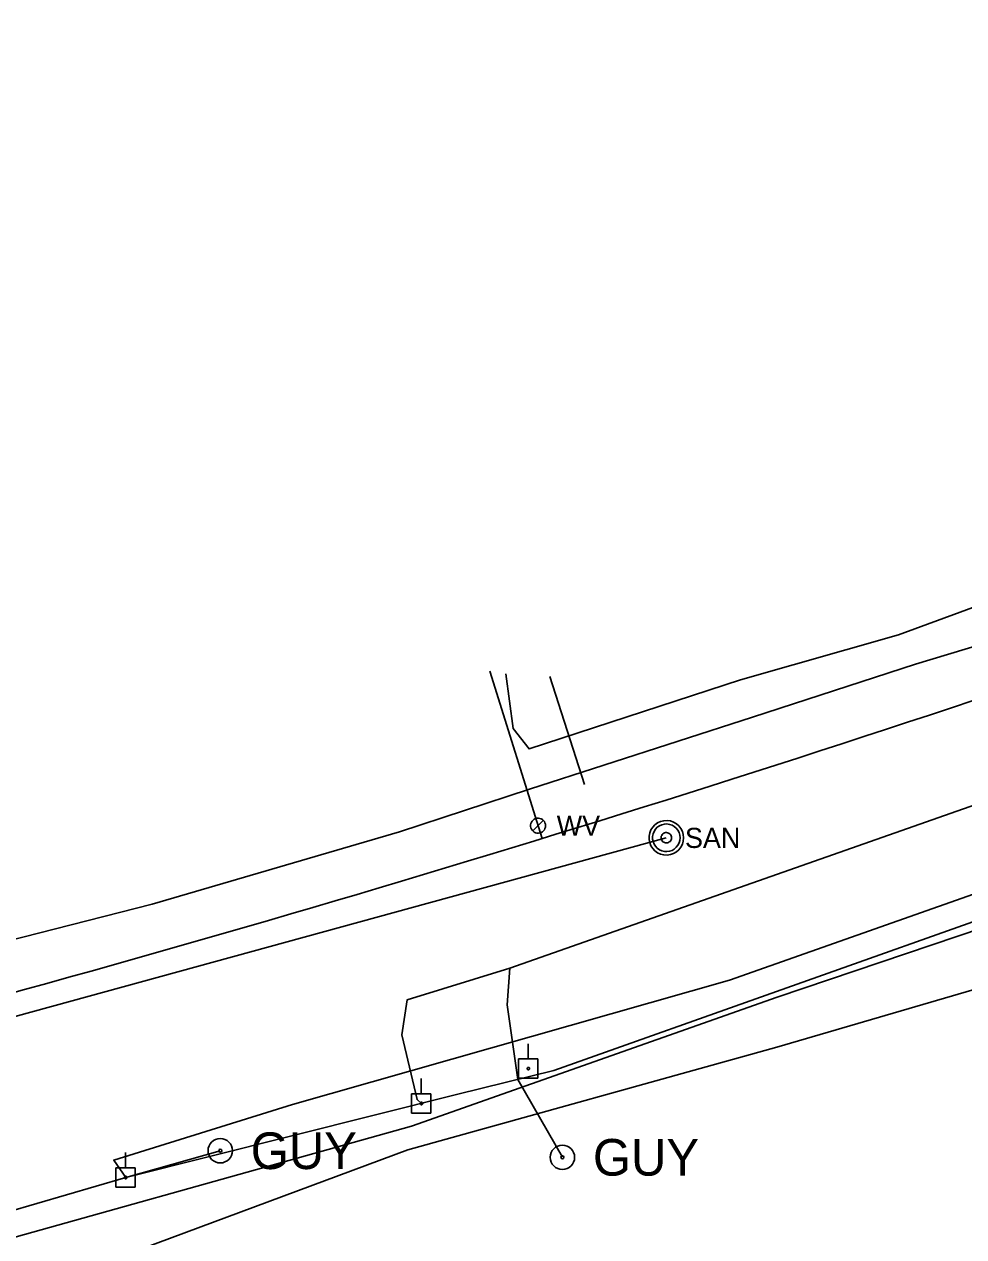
# Model space of a CAD drawing. Extents: x 596028 to 606371, y 330010 to 403088.
# Drawn here: x 604579.4 to 604758.9, y 333689 to 333920.8 of the extents above; entities that cross this region are included whole.
import ezdxf

# ---------------------------------------------------------------- set-up
doc = ezdxf.new("R2010")
doc.units = 0
for name, color, linetype in [('E_UTL_E_UG', 7, 'Continuous'), ('E_UTL_EGuyWire', 7, 'Continuous'), ('E_UTL_EPowerPole', 7, 'Continuous'), ('E_UTL_FO_UG_QWEST', 7, 'Continuous'), ('E_UTL_G_UG', 7, 'Continuous'), ('E_UTL_Overhead', 7, 'Continuous'), ('E_UTL_SAN_MH', 7, 'Continuous'), ('E_UTL_SAN_UG', 7, 'Continuous'), ('E_UTL_T_UG', 7, 'Continuous'), ('E_UTL_W', 7, 'Continuous'), ('E_UTL_W_UG', 7, 'Continuous')]:
    doc.layers.add(name, color=color, linetype=linetype)

msp = doc.modelspace()

# ---------------------------------------------------------------- linework, layer by layer
at = {"layer": 'E_UTL_E_UG'}
msp.add_line((604671.71, 333733.36), (604673.7, 333719.09), dxfattribs=at)
for points in [[(604440.14, 333718.83), (604480.42, 333725.03), (604538.85, 333736.02), (604603.87, 333752.62), (604651.09, 333766.43), (604675.97, 333774.58), (604718.55, 333788.33), (604749.73, 333798.5), (604768.73, 333804.21), (604803.48, 333815.07), (604806.49, 333819.63), (604807.09, 333825.4), (604807.44, 333834.72)], [(604598.8, 333700.36), (604596.5, 333703.7), (604630.64, 333714.29), (604714.18, 333738.06), (604794.04, 333766.23), (604819.54, 333774.15), (604828.3, 333774.47), (604835.57, 333767), (604842.31, 333740.21), (604846.52, 333720.82)], [(604655.31, 333714.51), (604654.49, 333715.25), (604651.55, 333727.64), (604652.56, 333734.31), (604672.23, 333740.35), (604765.98, 333773.32)], [(604672.23, 333740.35), (604671.71, 333733.36)]]:
    msp.add_lwpolyline(points, dxfattribs=at)
at = {"layer": 'E_UTL_EGuyWire'}
for p, q in [((604673.7, 333719.09), (604682.25, 333704.22)), ((604598.8, 333700.36), (604616.86, 333705.48))]:
    msp.add_line(p, q, dxfattribs=at)
for centre, radius in [((604616.86, 333705.48), 2.33), ((604682.25, 333704.22), 2.33), ((604616.86, 333705.48), 0.292), ((604682.25, 333704.22), 0.292)]:
    msp.add_circle(centre, radius, dxfattribs=at)
at = {"layer": 'E_UTL_EPowerPole'}
for points in [[(604675.7, 333723.02), (604675.7, 333725.93)], [(604677.55, 333723.02), (604673.86, 333723.02)], [(604673.86, 333723.02), (604673.86, 333719.33)], [(604677.55, 333719.33), (604677.55, 333723.02)], [(604675.97, 333721.18), (604675.97, 333721.22), (604675.96, 333721.27), (604675.94, 333721.31), (604675.91, 333721.34), (604675.87, 333721.37), (604675.83, 333721.39), (604675.79, 333721.41), (604675.75, 333721.42), (604675.7, 333721.41), (604675.66, 333721.4), (604675.62, 333721.38), (604675.58, 333721.36), (604675.55, 333721.32), (604675.52, 333721.29), (604675.51, 333721.24), (604675.5, 333721.2), (604675.5, 333721.15), (604675.51, 333721.11), (604675.52, 333721.07), (604675.55, 333721.03), (604675.58, 333721), (604675.62, 333720.97), (604675.66, 333720.95), (604675.7, 333720.94), (604675.75, 333720.94), (604675.79, 333720.95), (604675.83, 333720.96), (604675.87, 333720.98), (604675.91, 333721.01), (604675.94, 333721.05), (604675.96, 333721.09), (604675.97, 333721.13), (604675.97, 333721.18)], [(604655.28, 333716.36), (604655.28, 333719.26)], [(604673.86, 333719.33), (604677.55, 333719.33)], [(604657.13, 333716.36), (604653.44, 333716.36)], [(604653.44, 333716.36), (604653.44, 333712.66)], [(604657.13, 333712.66), (604657.13, 333716.36)], [(604655.55, 333714.51), (604655.55, 333714.56), (604655.54, 333714.6), (604655.51, 333714.64), (604655.49, 333714.68), (604655.45, 333714.71), (604655.41, 333714.73), (604655.37, 333714.74), (604655.33, 333714.75), (604655.28, 333714.75), (604655.24, 333714.74), (604655.19, 333714.72), (604655.16, 333714.69), (604655.13, 333714.66), (604655.1, 333714.62), (604655.09, 333714.58), (604655.08, 333714.54), (604655.08, 333714.49), (604655.09, 333714.45), (604655.1, 333714.4), (604655.13, 333714.37), (604655.16, 333714.33), (604655.19, 333714.31), (604655.24, 333714.29), (604655.28, 333714.28), (604655.33, 333714.27), (604655.37, 333714.28), (604655.41, 333714.3), (604655.45, 333714.32), (604655.49, 333714.35), (604655.51, 333714.38), (604655.54, 333714.42), (604655.55, 333714.47), (604655.55, 333714.51)], [(604653.44, 333712.66), (604657.13, 333712.66)], [(604598.77, 333702.21), (604598.77, 333705.12)], [(604600.61, 333702.21), (604596.92, 333702.21)], [(604596.92, 333702.21), (604596.92, 333698.52)], [(604600.61, 333698.52), (604600.61, 333702.21)], [(604599.04, 333700.36), (604599.03, 333700.41), (604599.02, 333700.45), (604599, 333700.49), (604598.97, 333700.53), (604598.94, 333700.56), (604598.9, 333700.58), (604598.86, 333700.6), (604598.81, 333700.6), (604598.77, 333700.6), (604598.72, 333700.59), (604598.68, 333700.57), (604598.64, 333700.54), (604598.61, 333700.51), (604598.59, 333700.47), (604598.57, 333700.43), (604598.56, 333700.39), (604598.56, 333700.34), (604598.57, 333700.3), (604598.59, 333700.25), (604598.61, 333700.22), (604598.64, 333700.18), (604598.68, 333700.16), (604598.72, 333700.14), (604598.77, 333700.13), (604598.81, 333700.13), (604598.86, 333700.13), (604598.9, 333700.15), (604598.94, 333700.17), (604598.97, 333700.2), (604599, 333700.24), (604599.02, 333700.28), (604599.03, 333700.32), (604599.04, 333700.36)], [(604596.92, 333698.52), (604600.61, 333698.52)]]:
    msp.add_lwpolyline(points, dxfattribs=at)
at = {"layer": 'E_UTL_FO_UG_QWEST'}
msp.add_lwpolyline([(604064.36, 333597.95), (604125.52, 333607.24), (604222.69, 333622.89), (604294.58, 333635.82), (604348.76, 333642.01), (604429.81, 333649.86), (604519.71, 333664), (604602.19, 333686.85), (604652.71, 333705.68), (604723.21, 333725.29), (604801.25, 333748.09), (604835.09, 333762.42), (604848.03, 333769.94), (604883.85, 333785.99), (604890.17, 333789.47), (604890.94, 333790.11), (604892.16, 333796.08), (604892.06, 333804.65), (604893.55, 333818.96), (604893.11, 333877.27), (604889.73, 333952.96), (604886.58, 334030.08), (604884.67, 334105.68), (604880.28, 334183.13)], dxfattribs=at)
at = {"layer": 'E_UTL_G_UG'}
for points in [[(604716.26, 333795.51), (604746.45, 333804.07), (604803.5, 333825.03), (604821.12, 333830.43), (604832.44, 333836.15), (604844.53, 333839.78), (604848.34, 333839.76)], [(604671.41, 333796.64), (604672.81, 333786.15), (604675.87, 333782.29), (604716.26, 333795.51)]]:
    msp.add_lwpolyline(points, dxfattribs=at)
at = {"layer": 'E_UTL_Overhead'}
msp.add_lwpolyline([(604271.13, 333669.29), (604434.72, 333660.07), (604570.4, 333692.06), (604598.8, 333700.36), (604662.24, 333716.27), (604680.63, 333720.84), (604769.68, 333752.42)], dxfattribs=at)
at = {"layer": 'E_UTL_SAN_MH'}
for points in [[(604705.4, 333765.29), (604705.34, 333765.92), (604705.17, 333766.52), (604704.88, 333767.08), (604704.49, 333767.57), (604704.02, 333767.98), (604703.47, 333768.29), (604702.88, 333768.5), (604702.26, 333768.59), (604701.63, 333768.56), (604701.02, 333768.41), (604700.45, 333768.15), (604699.94, 333767.79), (604699.51, 333767.33), (604699.17, 333766.8), (604698.94, 333766.22), (604698.82, 333765.61), (604698.82, 333764.98), (604698.94, 333764.36), (604699.17, 333763.78), (604699.51, 333763.25), (604699.94, 333762.8), (604700.45, 333762.43), (604701.02, 333762.17), (604701.63, 333762.03), (604702.26, 333762), (604702.88, 333762.09), (604703.47, 333762.29), (604704.02, 333762.6), (604704.49, 333763.02), (604704.88, 333763.51), (604705.17, 333764.07), (604705.34, 333764.67), (604705.4, 333765.29)], [(604704.74, 333765.29), (604704.7, 333765.79), (604704.55, 333766.27), (604704.32, 333766.72), (604704.01, 333767.11), (604703.63, 333767.44), (604703.2, 333767.69), (604702.73, 333767.86), (604702.23, 333767.93), (604701.73, 333767.91), (604701.24, 333767.79), (604700.78, 333767.58), (604700.37, 333767.29), (604700.03, 333766.92), (604699.76, 333766.5), (604699.57, 333766.04), (604699.48, 333765.54), (604699.48, 333765.04), (604699.57, 333764.55), (604699.76, 333764.08), (604700.03, 333763.66), (604700.37, 333763.3), (604700.78, 333763.01), (604701.24, 333762.8), (604701.73, 333762.68), (604702.23, 333762.66), (604702.73, 333762.73), (604703.2, 333762.89), (604703.63, 333763.14), (604704.01, 333763.47), (604704.32, 333763.87), (604704.55, 333764.31), (604704.7, 333764.79), (604704.74, 333765.29)], [(604703.09, 333765.29), (604703.08, 333765.48), (604703.02, 333765.66), (604702.94, 333765.83), (604702.82, 333765.98), (604702.68, 333766.1), (604702.51, 333766.19), (604702.34, 333766.25), (604702.15, 333766.28), (604701.96, 333766.27), (604701.78, 333766.23), (604701.61, 333766.15), (604701.45, 333766.04), (604701.33, 333765.9), (604701.22, 333765.75), (604701.15, 333765.57), (604701.12, 333765.39), (604701.12, 333765.2), (604701.15, 333765.01), (604701.22, 333764.84), (604701.33, 333764.68), (604701.45, 333764.54), (604701.61, 333764.44), (604701.78, 333764.36), (604701.96, 333764.31), (604702.15, 333764.3), (604702.34, 333764.33), (604702.51, 333764.39), (604702.68, 333764.49), (604702.82, 333764.61), (604702.94, 333764.76), (604703.02, 333764.92), (604703.08, 333765.11), (604703.09, 333765.29)]]:
    msp.add_lwpolyline(points, dxfattribs=at)
at = {"layer": 'E_UTL_SAN_UG'}
msp.add_line((604508.31, 333712.16), (604702.1, 333765.29), dxfattribs=at)
at = {"layer": 'E_UTL_T_UG'}
msp.add_lwpolyline([(604287.56, 333667.46), (604321.18, 333666.93), (604440.94, 333666.46), (604493.47, 333670.08), (604529.7, 333676.11), (604555.97, 333682.92), (604653.39, 333710.18), (604723.28, 333734.82), (604777.43, 333753.12), (604798.61, 333759.72), (604824.33, 333769.22), (604827.36, 333771.7), (604818.65, 333799.13), (604813.51, 333815.63), (604833.03, 333823.91), (604843.16, 333830.13), (604845.18, 333862.78), (604844.73, 333915.07), (604844.08, 333962.32)], dxfattribs=at)
at = {"layer": 'E_UTL_W'}
for points in [[(604679.02, 333767.61), (604679, 333767.88), (604678.92, 333768.14), (604678.8, 333768.38), (604678.63, 333768.59), (604678.42, 333768.77), (604678.19, 333768.91), (604677.93, 333768.99), (604677.66, 333769.03), (604677.39, 333769.02), (604677.13, 333768.96), (604676.88, 333768.84), (604676.66, 333768.69), (604676.48, 333768.49), (604676.33, 333768.26), (604676.23, 333768.01), (604676.18, 333767.74), (604676.18, 333767.47), (604676.23, 333767.21), (604676.33, 333766.96), (604676.48, 333766.73), (604676.66, 333766.53), (604676.88, 333766.37), (604677.13, 333766.26), (604677.39, 333766.2), (604677.66, 333766.18), (604677.93, 333766.22), (604678.19, 333766.31), (604678.42, 333766.45), (604678.63, 333766.62), (604678.8, 333766.84), (604678.92, 333767.08), (604679, 333767.34), (604679.02, 333767.61)], [(604676.59, 333766.6), (604678.6, 333768.62)]]:
    msp.add_lwpolyline(points, dxfattribs=at)
at = {"layer": 'E_UTL_W_UG'}
for p, q in [((604678.36, 333765.15), (604668.37, 333797.14)), ((604686.46, 333775.49), (604679.83, 333796.1))]:
    msp.add_line(p, q, dxfattribs=at)
msp.add_arc((603598.15, 337281.14), 3678.19, 284.78651, 289.18171, dxfattribs=at)

# ---------------------------------------------------------------- texts
at = {"layer": 'E_UTL_EGuyWire'}
for p in [(604622.69, 333701.98), (604688.08, 333700.72)]:
    msp.add_text('GUY', height=7, dxfattribs=at).set_placement(p)
at = {"layer": 'E_UTL_SAN_MH'}
msp.add_text('SAN', height=3.849, dxfattribs=at).set_placement((604705.67, 333763.35))
at = {"layer": 'E_UTL_W'}
msp.add_text('WV', height=3.85, dxfattribs=at).set_placement((604681.16, 333765.68))

doc.saveas('drawing.dxf')
